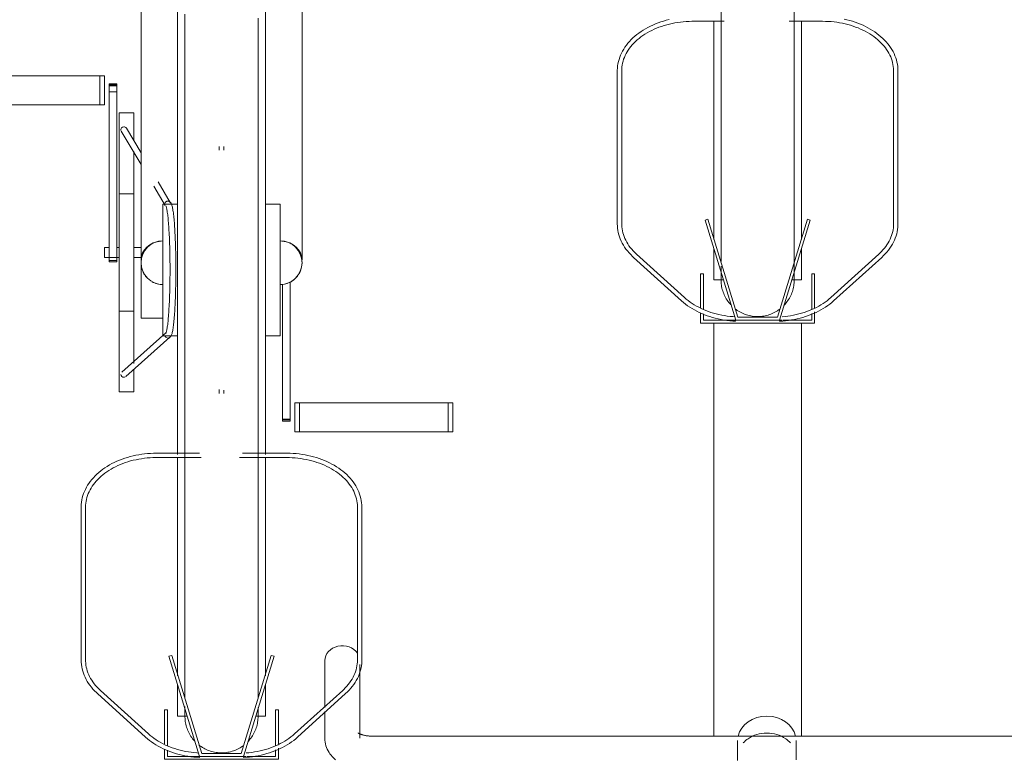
# Model space of a CAD drawing. Extents: x 50445 to 145605, y -10968 to 41989.
# Tile 262 of 338: x 98758 to 99430, y -633 to -128. Entities that reach past the tile are written whole.
import ezdxf

# ---------------------------------------------------------------- set-up
doc = ezdxf.new("R2010")
doc.units = 0
doc.header["$LTSCALE"] = 414.30304
doc.header["$MEASUREMENT"] = 0
doc.layers.add('A-EQPM', color=6, linetype='CONTINUOUS', lineweight=18)

# ---------------------------------------------------------------- blocks, each defined once
blk = doc.blocks.new('97_KA_gestapelde fietsenstalling 8 fietsen 1600x1900 - Type-V120-plotview doorsnede C C  -  1 op 100')
at = {"layer": 'A-EQPM'}
for p, q in [((17685.9, -965.77), (17685.9, -660.96)), ((17745.9, -660.96), (17745.9, -965.77)), ((17660.9, -774.2), (17660.9, -958.68)), ((17770.9, -958.68), (17770.9, -774.2)), ((18037.81, -795.88), (18059.41, -795.88)), ((18052.2, -944.89), (18052.2, -795.89)), ((18103.67, -795.88), (18126.59, -795.88)), ((18112.2, -795.83), (18112.2, -944.89)), ((17531.09, -833.23), (17632.69, -833.23)), ((17632.69, -833.23), (17635.9, -833.23)), ((17632.69, -852.93), (17632.69, -833.23)), ((17635.9, -833.23), (17635.9, -852.93)), ((17986.31, -829.74), (17986.31, -934.24)), ((17989.31, -934.24), (17989.31, -829.74)), ((18175.09, -829.74), (18175.09, -934.24)), ((18178.09, -934.24), (18178.09, -829.74)), ((17644.33, -838.56), (17639.11, -838.56)), ((17639.11, -838.86), (17639.11, -838.56)), ((17639.11, -838.56), (17639.11, -839.87)), ((17639.11, -839.33), (17639.11, -838.86)), ((17639.11, -840.13), (17639.11, -839.33)), ((17644.33, -839.33), (17639.11, -839.33)), ((17639.11, -839.87), (17644.33, -839.87)), ((17639.11, -844.15), (17639.11, -840.13)), ((17644.33, -839.87), (17644.33, -838.56)), ((17644.33, -838.56), (17644.33, -838.86)), ((17644.33, -838.86), (17644.33, -839.33)), ((17644.33, -839.33), (17644.33, -840.13)), ((17644.33, -840.13), (17644.33, -844.15)), ((17639.11, -959.37), (17639.11, -844.15)), ((17644.33, -844.15), (17639.11, -844.15)), ((17644.33, -844.15), (17644.33, -959.37)), ((17632.69, -852.93), (17531.09, -852.93)), ((17635.9, -852.93), (17632.69, -852.93)), ((17655.9, -858.52), (17645.9, -858.52)), ((17645.9, -953.77), (17645.9, -858.52)), ((17655.9, -858.52), (17655.9, -876.9)), ((17647.41, -870.92), (17660.9, -893.68)), ((17660.9, -885.84), (17650.86, -868.88)), ((17655.9, -884.86), (17655.9, -953.77)), ((17714.4, -881.4), (17714.4, -883.92)), ((17717.4, -883.92), (17717.4, -881.4)), ((17680.91, -919.62), (17672.61, -905.61)), ((17655.9, -913.77), (17645.9, -913.77)), ((17669.61, -908.39), (17677.48, -921.67)), ((17685.9, -920.77), (17675.9, -920.77)), ((17675.9, -965.77), (17675.9, -920.77)), ((17755.9, -920.77), (17745.9, -920.77)), ((17755.9, -920.77), (17755.9, -965.77)), ((18048.21, -931.06), (18046.3, -931.64)), ((18046.3, -931.64), (18067.2, -1000)), ((18068.68, -998), (18048.21, -931.06)), ((18116.19, -931.06), (18095.72, -998)), ((18097.2, -1000), (18118.1, -931.64)), ((18118.1, -931.64), (18116.19, -931.06)), ((17639.11, -950.42), (17635.9, -950.42)), ((17635.9, -953.77), (17635.9, -950.42)), ((17635.9, -957.12), (17635.9, -953.77)), ((17645.9, -950.42), (17644.33, -950.42)), ((17645.9, -1049.02), (17645.9, -953.77)), ((17660.9, -950.42), (17655.9, -950.42)), ((17655.9, -953.77), (17655.9, -1029.55)), ((18032.29, -984.65), (17999.42, -954.89)), ((18052.2, -972.58), (18052.2, -951.39)), ((18112.2, -951.39), (18112.2, -972.58)), ((18164.98, -954.89), (18132.11, -984.65)), ((17635.9, -957.12), (17645.9, -957.12)), ((17639.11, -959.36), (17639.11, -960.15)), ((17639.11, -960.15), (17639.11, -959.37)), ((17644.33, -959.37), (17639.11, -959.37)), ((17639.11, -960.15), (17644.33, -960.15)), ((17644.33, -960.15), (17644.33, -959.36)), ((17644.33, -959.37), (17644.33, -960.15)), ((17655.9, -957.12), (17660.9, -957.12)), ((17660.9, -998.77), (17660.9, -958.73)), ((17997.41, -957.12), (18030.28, -986.87)), ((18134.12, -986.87), (18166.99, -957.12)), ((17675.9, -1010.77), (17675.9, -965.77)), ((17685.9, -1091.75), (17685.9, -965.77)), ((17745.9, -965.77), (17745.9, -1091.7)), ((17755.9, -965.77), (17755.9, -1010.77)), ((18045.26, -968.3), (18043.26, -968.3)), ((18043.26, -968.3), (18043.26, -991.51)), ((18045.26, -992.7), (18045.26, -968.3)), ((18121.14, -968.3), (18119.14, -968.3)), ((18119.14, -968.3), (18119.14, -992.57)), ((18121.14, -991.51), (18121.14, -968.3)), ((17757.47, -1067.67), (17757.47, -975.35)), ((17762.69, -973.95), (17762.69, -1067.67)), ((18052.2, -972.58), (18058.81, -972.58)), ((18105.58, -972.58), (18112.2, -972.58)), ((17645.9, -993.77), (17655.9, -993.77)), ((18043.26, -995.05), (18043.26, -1002)), ((18119.14, -995.42), (18119.14, -1000)), ((18121.14, -1002), (18121.14, -994.45)), ((17660.9, -998.77), (17675.9, -998.77)), ((18043.26, -1002), (18121.14, -1002)), ((18045.26, -1000), (18045.26, -995.67)), ((18067.2, -1000), (18045.26, -1000)), ((18052.2, -1284.38), (18052.2, -1002)), ((18067.2, -1000), (18097.2, -1000)), ((18095.72, -998), (18068.68, -998)), ((18098.74, -1000), (18097.2, -1000)), ((18119.14, -1000), (18099.48, -1000)), ((18112.2, -1002), (18112.2, -1284.16)), ((17677.87, -1008.75), (17647.8, -1035.54)), ((17650.47, -1038.53), (17680.51, -1011.75)), ((17675.9, -1010.77), (17685.9, -1010.77)), ((17745.9, -1010.77), (17755.9, -1010.77)), ((17655.9, -1033.73), (17655.9, -1049.02)), ((17645.9, -1049.02), (17655.9, -1049.02)), ((17714.4, -1047.41), (17714.4, -1050.14)), ((17717.4, -1050.14), (17717.4, -1047.83)), ((17765.9, -1056.5), (17769.11, -1056.5)), ((17765.9, -1056.5), (17765.9, -1076.2)), ((17769.11, -1056.5), (17870.71, -1056.5)), ((17769.11, -1076.2), (17769.11, -1056.5)), ((17870.71, -1056.5), (17873.93, -1056.5)), ((17870.71, -1076.2), (17870.71, -1056.5)), ((17873.93, -1076.2), (17873.93, -1056.5)), ((17757.47, -1068.98), (17757.47, -1067.67)), ((17762.69, -1067.67), (17757.47, -1067.67)), ((17757.47, -1068.21), (17762.69, -1068.21)), ((17757.47, -1068.68), (17757.47, -1068.98)), ((17757.47, -1068.98), (17762.69, -1068.98)), ((17762.69, -1067.67), (17762.69, -1068.98)), ((17762.69, -1068.98), (17762.69, -1068.68)), ((17769.11, -1076.2), (17765.9, -1076.2)), ((17870.71, -1076.2), (17769.11, -1076.2)), ((17873.93, -1076.2), (17870.71, -1076.2)), ((17700.74, -1090.88), (17671.51, -1090.88)), ((17671.51, -1093.88), (17702.04, -1093.88)), ((17685.9, -1242.89), (17685.9, -1093.89)), ((17728.24, -1093.88), (17760.28, -1093.88)), ((17760.28, -1090.88), (17730.14, -1090.88)), ((17745.9, -1093.83), (17745.9, -1242.89)), ((17620.01, -1127.74), (17620.01, -1232.24)), ((17623.01, -1232.24), (17623.01, -1127.74)), ((17808.78, -1127.74), (17808.78, -1232.24)), ((17811.78, -1232.24), (17811.78, -1127.74)), ((17681.91, -1229.06), (17680, -1229.64)), ((17680, -1229.64), (17700.9, -1298)), ((17702.38, -1296), (17681.91, -1229.06)), ((17749.88, -1229.06), (17729.42, -1296)), ((17730.9, -1298), (17751.8, -1229.64)), ((17751.8, -1229.64), (17749.88, -1229.06)), ((17786.5, -1232.56), (17786.5, -1264.71)), ((17810.5, -1285.55), (17810.5, -1235.32)), ((17685.9, -1270.58), (17685.9, -1249.39)), ((17745.9, -1249.39), (17745.9, -1270.58)), ((17631.1, -1255.12), (17663.98, -1284.87)), ((17665.99, -1282.65), (17633.12, -1252.89)), ((17798.68, -1252.89), (17765.8, -1282.65)), ((17767.82, -1284.87), (17800.69, -1255.12)), ((17678.96, -1266.3), (17676.96, -1266.3)), ((17676.96, -1266.3), (17676.96, -1289.51)), ((17678.96, -1290.7), (17678.96, -1266.3)), ((17685.9, -1270.58), (17692.51, -1270.58)), ((17739.28, -1270.58), (17745.9, -1270.58)), ((17754.84, -1266.3), (17752.84, -1266.3)), ((17752.84, -1266.3), (17752.84, -1290.57)), ((17754.84, -1289.51), (17754.84, -1266.3)), ((17786.5, -1267.41), (17786.5, -1285.55)), ((18358.5, -1284.15), (17818.5, -1284.15)), ((18068.5, -1287.25), (18068.5, -1298.53)), ((18108.5, -1298.53), (18108.5, -1287.25)), ((17676.96, -1293.05), (17676.96, -1300)), ((17678.96, -1298), (17678.96, -1293.67)), ((17700.9, -1298), (17678.96, -1298)), ((17700.9, -1298), (17730.9, -1298)), ((17729.42, -1296), (17702.38, -1296)), ((17732.44, -1298), (17730.9, -1298)), ((17752.84, -1298), (17733.18, -1298)), ((17752.84, -1293.42), (17752.84, -1298)), ((17754.84, -1300), (17754.84, -1292.45)), ((17676.96, -1300), (17754.84, -1300))]:
    blk.add_line(p, q, dxfattribs=at)
at = {"layer": 'A-EQPM', "flags": 128}
for points in [[(17690.9, -790.96), (17690.9, -801.08), (17690.9, -811.47), (17690.9, -822.1), (17690.9, -832.97), (17690.9, -844.05), (17690.9, -855.32), (17690.9, -866.77), (17690.9, -878.38), (17690.9, -890.12), (17690.9, -901.99), (17690.9, -913.96), (17690.9, -926.01), (17690.9, -938.13), (17690.9, -950.29), (17690.9, -962.48), (17690.9, -965.77)], [(17740.9, -965.77), (17740.9, -953.58), (17740.9, -941.41), (17740.9, -929.28), (17740.9, -917.21), (17740.9, -905.21), (17740.9, -893.32), (17740.9, -881.53), (17740.9, -869.89), (17740.9, -858.39), (17740.9, -847.07), (17740.9, -835.94), (17740.9, -825.02), (17740.9, -814.32), (17740.9, -803.86), (17740.9, -793.66)], [(18057.2, -786.47), (18057.2, -797.6), (18057.2, -808.52), (18057.2, -819.22), (18057.2, -829.68), (18057.2, -839.88), (18057.2, -849.8), (18057.2, -859.43), (18057.2, -868.75), (18057.2, -877.76), (18057.2, -886.42), (18057.2, -894.74), (18057.2, -902.7), (18057.2, -910.27), (18057.2, -917.46), (18057.2, -924.26), (18057.2, -930.64), (18057.2, -936.6), (18057.2, -942.13), (18057.2, -947.22), (18057.2, -951.86), (18057.2, -956.05), (18057.2, -959.78), (18057.2, -959.93)], [(18107.2, -972.58), (18107.2, -972.33), (18107.2, -971.6), (18107.2, -970.38), (18107.2, -968.68), (18107.2, -966.5), (18107.2, -963.84), (18107.2, -960.71), (18107.2, -957.1), (18107.2, -953.04), (18107.2, -948.51), (18107.2, -943.54), (18107.2, -938.13), (18107.2, -932.29), (18107.2, -926.02), (18107.2, -919.34), (18107.2, -912.25), (18107.2, -904.78), (18107.2, -896.92), (18107.2, -888.7), (18107.2, -880.13), (18107.2, -871.22), (18107.2, -861.98), (18107.2, -852.43), (18107.2, -842.58), (18107.2, -832.46), (18107.2, -822.07), (18107.2, -811.43), (18107.2, -800.57), (18107.2, -789.49)], [(18021.74, -794.72), (18019.81, -795.2), (18017.91, -795.74), (18016.04, -796.33), (18014.21, -796.97), (18012.41, -797.67), (18010.65, -798.41), (18008.93, -799.21), (18007.25, -800.05), (18005.63, -800.95), (18004.05, -801.88), (18002.53, -802.87), (18001.06, -803.89), (17999.65, -804.96), (17998.3, -806.07), (17997.01, -807.22), (17995.79, -808.41), (17994.63, -809.63), (17993.54, -810.88), (17992.52, -812.17), (17991.57, -813.49), (17990.7, -814.83), (17989.9, -816.21), (17989.17, -817.6), (17988.53, -819.02), (17987.97, -820.45), (17987.48, -821.91), (17987.08, -823.37), (17986.76, -824.85), (17986.53, -826.34), (17986.38, -827.84), (17986.32, -829.34), (17986.31, -829.74)], [(18178.09, -829.74), (18178.04, -828.24), (18177.92, -826.75), (18177.7, -825.26), (18177.41, -823.77), (18177.03, -822.3), (18176.57, -820.85), (18176.03, -819.4), (18175.41, -817.98), (18174.7, -816.58), (18173.93, -815.2), (18173.07, -813.85), (18172.14, -812.52), (18171.14, -811.23), (18170.07, -809.96), (18168.93, -808.73), (18167.72, -807.54), (18166.45, -806.38), (18165.12, -805.26), (18163.72, -804.18), (18162.27, -803.14), (18160.76, -802.15), (18159.2, -801.19), (18157.59, -800.29), (18155.93, -799.43), (18154.22, -798.62), (18152.47, -797.86), (18150.68, -797.15), (18148.86, -796.5), (18146.99, -795.89), (18145.1, -795.34), (18143.18, -794.84), (18141.23, -794.4)], [(17989.31, -829.74), (17989.35, -828.41), (17989.46, -827.08), (17989.65, -825.76), (17989.91, -824.44), (17990.25, -823.13), (17990.66, -821.83), (17991.15, -820.53), (17991.71, -819.25), (17992.34, -817.99), (17993.05, -816.74), (17993.82, -815.51), (17994.67, -814.3), (17995.59, -813.12), (17996.57, -811.95), (17997.62, -810.82), (17998.74, -809.71), (17999.92, -808.64), (18001.16, -807.59), (18002.47, -806.59), (18003.83, -805.61), (18005.24, -804.68), (18006.71, -803.78), (18008.23, -802.93), (18009.8, -802.12), (18011.42, -801.35), (18013.08, -800.63), (18014.78, -799.96), (18016.51, -799.34), (18018.29, -798.76), (18020.09, -798.23), (18021.93, -797.76), (18023.79, -797.34), (18025.67, -796.97), (18027.58, -796.65), (18029.5, -796.39), (18031.43, -796.18), (18033.38, -796.03), (18035.33, -795.93), (18037.28, -795.89), (18037.81, -795.88)], [(18126.59, -795.88), (18128.54, -795.91), (18130.5, -795.99), (18132.44, -796.13), (18134.38, -796.33), (18136.31, -796.57), (18138.22, -796.88), (18140.1, -797.23), (18141.97, -797.64), (18143.81, -798.1), (18145.63, -798.61), (18147.41, -799.18), (18149.16, -799.79), (18150.87, -800.45), (18152.54, -801.16), (18154.16, -801.91), (18155.75, -802.71), (18157.28, -803.55), (18158.76, -804.43), (18160.2, -805.36), (18161.57, -806.32), (18162.89, -807.32), (18164.15, -808.35), (18165.35, -809.42), (18166.48, -810.52), (18167.55, -811.65), (18168.55, -812.8), (18169.49, -813.98), (18170.35, -815.18), (18171.15, -816.41), (18171.87, -817.65), (18172.53, -818.91), (18173.11, -820.19), (18173.61, -821.48), (18174.04, -822.78), (18174.4, -824.09), (18174.68, -825.4), (18174.89, -826.73), (18175.03, -828.05), (18175.08, -829.38), (18175.09, -829.74)], [(17679.19, -1012.25), (17680.24, -1011.99), (17680.9, -1011.5), (17681.29, -1011.02), (17681.55, -1010.55), (17681.76, -1010.08), (17681.93, -1009.57), (17682.09, -1009.03), (17682.24, -1008.43), (17682.39, -1007.78), (17682.53, -1007.08), (17682.66, -1006.31), (17682.79, -1005.48), (17682.92, -1004.6), (17683.04, -1003.65), (17683.16, -1002.65), (17683.28, -1001.59), (17683.39, -1000.48), (17683.5, -999.31), (17683.61, -998.08), (17683.71, -996.81), (17683.8, -995.49), (17683.9, -994.12), (17683.98, -992.71), (17684.07, -991.25), (17684.15, -989.75), (17684.22, -988.22), (17684.29, -986.65), (17684.35, -985.04), (17684.41, -983.41), (17684.47, -981.74), (17684.52, -980.05), (17684.56, -978.34), (17684.6, -976.61), (17684.63, -974.85), (17684.66, -973.09), (17684.68, -971.31), (17684.69, -969.52), (17684.7, -967.73), (17684.71, -965.93), (17684.71, -964.13), (17684.7, -962.34), (17684.69, -960.55), (17684.67, -958.76), (17684.64, -956.99), (17684.61, -955.23), (17684.58, -953.49), (17684.54, -951.76), (17684.49, -950.06), (17684.44, -948.38), (17684.39, -946.73), (17684.33, -945.11), (17684.26, -943.52), (17684.19, -941.96), (17684.11, -940.45), (17684.03, -938.97), (17683.94, -937.53), (17683.85, -936.14), (17683.76, -934.79), (17683.66, -933.49), (17683.56, -932.24), (17683.45, -931.04), (17683.34, -929.9), (17683.23, -928.81), (17683.11, -927.78), (17682.99, -926.8), (17682.86, -925.88), (17682.73, -925.02), (17682.6, -924.22), (17682.46, -923.48), (17682.32, -922.8), (17682.18, -922.18), (17682.02, -921.61), (17681.85, -921.08), (17681.67, -920.6), (17681.44, -920.13), (17681.13, -919.66), (17680.64, -919.16), (17679.8, -918.73), (17679.27, -918.65)], [(17677.93, -922.05), (17677.97, -922.13), (17678.05, -922.33), (17678.15, -922.63), (17678.26, -923.03), (17678.38, -923.52), (17678.5, -924.09), (17678.63, -924.73), (17678.75, -925.44), (17678.87, -926.23), (17678.99, -927.08), (17679.11, -927.99), (17679.22, -928.97), (17679.33, -930.01), (17679.44, -931.11), (17679.55, -932.26), (17679.65, -933.47), (17679.75, -934.73), (17679.84, -936.04), (17679.93, -937.4), (17680.01, -938.81), (17680.1, -940.26), (17680.17, -941.75), (17680.24, -943.28), (17680.31, -944.84), (17680.37, -946.44), (17680.43, -948.07), (17680.48, -949.72), (17680.53, -951.41), (17680.57, -953.11), (17680.61, -954.84), (17680.64, -956.58), (17680.66, -958.34), (17680.68, -960.1), (17680.7, -961.88), (17680.7, -963.66), (17680.71, -965.45), (17680.7, -967.23), (17680.7, -969.01), (17680.68, -970.79), (17680.66, -972.56), (17680.64, -974.32), (17680.61, -976.06), (17680.57, -977.78), (17680.53, -979.49), (17680.48, -981.17), (17680.43, -982.83), (17680.37, -984.46), (17680.31, -986.05), (17680.24, -987.62), (17680.17, -989.15), (17680.1, -990.64), (17680.01, -992.09), (17679.93, -993.49), (17679.84, -994.85), (17679.75, -996.16), (17679.65, -997.42), (17679.55, -998.63), (17679.44, -999.79), (17679.33, -1000.89), (17679.22, -1001.92), (17679.11, -1002.9), (17678.99, -1003.82), (17678.87, -1004.67), (17678.75, -1005.45), (17678.63, -1006.17), (17678.5, -1006.81), (17678.38, -1007.37), (17678.26, -1007.86), (17678.15, -1008.26), (17678.05, -1008.57), (17677.97, -1008.77), (17677.93, -1008.84)], [(17986.31, -934.24), (17986.35, -935.74), (17986.48, -937.23), (17986.69, -938.72), (17986.99, -940.2), (17987.37, -941.68), (17987.83, -943.13), (17988.37, -944.57), (17988.99, -946), (17989.69, -947.4), (17990.47, -948.78), (17991.33, -950.13), (17992.25, -951.45), (17993.26, -952.75), (17994.33, -954.01), (17995.47, -955.24), (17996.67, -956.44), (17997.41, -957.12)], [(17999.42, -954.89), (17998.26, -953.8), (17997.17, -952.69), (17996.15, -951.54), (17995.19, -950.37), (17994.31, -949.17), (17993.49, -947.95), (17992.74, -946.72), (17992.07, -945.46), (17991.47, -944.19), (17990.94, -942.9), (17990.48, -941.61), (17990.1, -940.3), (17989.79, -938.99), (17989.56, -937.66), (17989.41, -936.34), (17989.33, -935.01), (17989.31, -934.24)], [(18175.09, -934.24), (18175.05, -935.57), (18174.94, -936.89), (18174.75, -938.22), (18174.48, -939.54), (18174.15, -940.85), (18173.74, -942.15), (18173.25, -943.44), (18172.69, -944.72), (18172.06, -945.99), (18171.35, -947.24), (18170.57, -948.47), (18169.73, -949.68), (18168.81, -950.86), (18167.83, -952.02), (18166.77, -953.16), (18165.66, -954.26), (18164.98, -954.89)], [(18166.99, -957.12), (18168.24, -955.94), (18169.42, -954.73), (18170.53, -953.49), (18171.57, -952.21), (18172.54, -950.9), (18173.44, -949.56), (18174.26, -948.2), (18175.01, -946.81), (18175.68, -945.4), (18176.27, -943.97), (18176.77, -942.52), (18177.2, -941.06), (18177.54, -939.58), (18177.8, -938.1), (18177.98, -936.61), (18178.07, -935.11), (18178.09, -934.24)], [(17690.9, -965.77), (17690.9, -977.96), (17690.9, -990.13), (17690.9, -1002.26), (17690.9, -1014.33), (17690.9, -1026.32), (17690.9, -1038.22), (17690.9, -1050), (17690.9, -1061.65), (17690.9, -1073.14), (17690.9, -1084.47), (17690.9, -1095.6), (17690.9, -1106.52), (17690.9, -1117.22), (17690.9, -1127.68), (17690.9, -1137.88), (17690.9, -1147.8), (17690.9, -1157.43), (17690.9, -1166.75), (17690.9, -1175.76), (17690.9, -1184.42), (17690.9, -1192.74), (17690.9, -1200.7), (17690.9, -1208.27), (17690.9, -1215.46), (17690.9, -1222.26), (17690.9, -1228.64), (17690.9, -1234.6), (17690.9, -1240.13), (17690.9, -1245.22), (17690.9, -1249.86), (17690.9, -1254.05), (17690.9, -1257.78)], [(17740.9, -1258.45), (17740.9, -1255.1), (17740.9, -1251.04), (17740.9, -1246.51), (17740.9, -1241.54), (17740.9, -1236.13), (17740.9, -1230.29), (17740.9, -1224.02), (17740.9, -1217.34), (17740.9, -1210.25), (17740.9, -1202.78), (17740.9, -1194.92), (17740.9, -1186.7), (17740.9, -1178.13), (17740.9, -1169.22), (17740.9, -1159.98), (17740.9, -1150.43), (17740.9, -1140.58), (17740.9, -1130.46), (17740.9, -1120.07), (17740.9, -1109.43), (17740.9, -1098.57), (17740.9, -1087.49), (17740.9, -1076.22), (17740.9, -1064.77), (17740.9, -1053.16), (17740.9, -1041.41), (17740.9, -1029.55), (17740.9, -1017.58), (17740.9, -1005.52), (17740.9, -993.41), (17740.9, -981.25), (17740.9, -969.06), (17740.9, -965.77)], [(18057.2, -963.04), (18057.2, -965.83), (18057.2, -968.14), (18057.2, -969.97), (18057.2, -971.32), (18057.2, -972.18), (18057.2, -972.56), (18057.2, -972.58)], [(18057.2, -972.58), (18057.2, -972.33), (18057.2, -971.6), (18057.2, -970.38), (18057.2, -968.68), (18057.2, -967.29)], [(18107.2, -968.14), (18107.2, -969.97), (18107.2, -971.32), (18107.2, -972.18), (18107.2, -972.56), (18107.2, -972.58)], [(18057.2, -972.18), (18057.2, -972.56), (18057.2, -972.58)], [(18063.76, -989.46), (18063.1, -988.71), (18062.47, -987.94), (18061.88, -987.13), (18061.31, -986.31), (18060.78, -985.46), (18060.28, -984.6), (18059.82, -983.71), (18059.39, -982.81), (18059, -981.89), (18058.64, -980.95), (18058.33, -980), (18058.05, -979.04), (18057.81, -978.07), (18057.61, -977.09), (18057.45, -976.1), (18057.33, -975.11), (18057.25, -974.11), (18057.2, -973.12), (18057.2, -972.58)], [(18063.76, -989.46), (18063.1, -988.71), (18062.47, -987.94), (18061.88, -987.13), (18061.31, -986.31), (18060.78, -985.46), (18060.28, -984.6), (18059.82, -983.71), (18059.39, -982.81), (18059, -981.89), (18058.64, -980.95), (18058.33, -980), (18058.05, -979.04), (18057.81, -978.07), (18057.61, -977.09), (18057.45, -976.1), (18057.33, -975.11), (18057.25, -974.11)], [(18107.2, -972.58), (18107.18, -973.58), (18107.12, -974.57), (18107.02, -975.57), (18106.88, -976.56), (18106.7, -977.54), (18106.48, -978.52), (18106.23, -979.48), (18105.93, -980.44), (18105.6, -981.38), (18105.23, -982.31), (18104.82, -983.22), (18104.37, -984.12), (18103.89, -985), (18103.38, -985.86), (18102.83, -986.69), (18102.25, -987.51), (18101.64, -988.3), (18100.99, -989.06), (18100.32, -989.8)], [(18107.2, -972.58), (18107.18, -973.58), (18107.12, -974.57), (18107.02, -975.57), (18106.88, -976.56), (18106.7, -977.54), (18106.48, -978.52), (18106.23, -979.48), (18105.93, -980.44), (18105.6, -981.38), (18105.23, -982.31), (18104.82, -983.22), (18104.37, -984.12), (18103.89, -985), (18103.38, -985.86), (18102.83, -986.69), (18102.25, -987.51), (18101.64, -988.3), (18100.99, -989.06), (18100.32, -989.8)], [(18107.2, -972.18), (18107.2, -972.56), (18107.2, -972.58)], [(18030.28, -986.87), (18031.59, -988.01), (18032.96, -989.1), (18034.39, -990.16), (18035.87, -991.17), (18037.41, -992.14), (18039, -993.07), (18040.64, -993.94), (18042.33, -994.77), (18044.06, -995.56), (18045.84, -996.29), (18047.65, -996.96), (18049.49, -997.59), (18051.37, -998.17), (18053.28, -998.69), (18055.22, -999.15), (18057.18, -999.56), (18059.16, -999.92), (18061.16, -1000.21), (18063.18, -1000.45), (18065.2, -1000.64), (18067.13, -1000.76)], [(18066.5, -997.71), (18065.32, -997.64), (18063.38, -997.46), (18061.46, -997.23), (18059.54, -996.94), (18057.65, -996.6), (18055.77, -996.2), (18053.93, -995.75), (18052.1, -995.25), (18050.31, -994.7), (18048.56, -994.1), (18046.84, -993.46), (18045.16, -992.76), (18043.52, -992.02), (18041.92, -991.23), (18040.38, -990.4), (18038.88, -989.53), (18037.44, -988.61), (18036.05, -987.66), (18034.71, -986.67), (18033.44, -985.64), (18032.29, -984.65)], [(18097.27, -1000.76), (18099.31, -1000.63), (18101.33, -1000.44), (18103.35, -1000.2), (18105.35, -999.9), (18107.33, -999.54), (18109.29, -999.13), (18111.22, -998.66), (18113.13, -998.14), (18115.01, -997.56), (18116.85, -996.93), (18118.66, -996.25), (18120.43, -995.51), (18122.16, -994.73), (18123.85, -993.9), (18125.49, -993.02), (18127.07, -992.09), (18128.61, -991.12), (18130.09, -990.1), (18131.52, -989.04), (18132.88, -987.94), (18134.12, -986.87)], [(18132.11, -984.65), (18130.89, -985.7), (18129.61, -986.73), (18128.27, -987.71), (18126.88, -988.66), (18125.43, -989.58), (18123.93, -990.45), (18122.39, -991.28), (18120.79, -992.06), (18119.15, -992.8), (18117.47, -993.49), (18115.74, -994.14), (18113.98, -994.74), (18112.19, -995.28), (18110.37, -995.78), (18108.52, -996.22), (18106.65, -996.62), (18104.75, -996.96), (18102.84, -997.24), (18100.91, -997.47), (18098.97, -997.65)], [(18097.34, -992.47), (18096.54, -993.06), (18095.71, -993.61), (18094.85, -994.14), (18093.98, -994.63), (18093.09, -995.08), (18092.18, -995.5), (18091.26, -995.88), (18090.32, -996.22), (18089.37, -996.53), (18088.4, -996.79), (18087.43, -997.02), (18086.45, -997.21), (18085.46, -997.36), (18084.47, -997.47), (18083.47, -997.54), (18082.47, -997.57), (18081.47, -997.57), (18080.47, -997.52), (18079.47, -997.43), (18078.48, -997.3), (18077.5, -997.13), (18076.52, -996.92), (18075.55, -996.68), (18074.59, -996.39), (18073.65, -996.07), (18072.71, -995.71), (18071.8, -995.31), (18070.89, -994.87), (18070.01, -994.4), (18069.15, -993.9), (18068.31, -993.36), (18067.49, -992.79), (18066.69, -992.18)], [(18068.31, -993.36), (18067.49, -992.79), (18066.69, -992.18)], [(18074.59, -996.39), (18073.65, -996.07), (18072.71, -995.71), (18071.8, -995.31), (18070.89, -994.87), (18070.01, -994.4)], [(18092.18, -995.5), (18091.26, -995.88), (18090.32, -996.22), (18089.37, -996.53), (18088.4, -996.79), (18087.43, -997.02), (18086.45, -997.21), (18085.46, -997.36), (18084.47, -997.47), (18083.47, -997.54), (18082.47, -997.57), (18081.47, -997.57), (18080.47, -997.52), (18079.47, -997.43), (18078.48, -997.3), (18077.5, -997.13), (18076.52, -996.92), (18075.55, -996.68)], [(18097.34, -992.47), (18096.54, -993.06), (18095.71, -993.61), (18094.85, -994.14), (18093.98, -994.63), (18093.09, -995.08)], [(17671.51, -1090.88), (17669.47, -1090.91), (17667.43, -1091), (17665.4, -1091.14), (17663.38, -1091.35), (17661.37, -1091.6), (17659.37, -1091.92), (17657.4, -1092.29), (17655.44, -1092.72), (17653.51, -1093.2), (17651.61, -1093.74), (17649.74, -1094.33), (17647.9, -1094.97), (17646.1, -1095.67), (17644.34, -1096.41), (17642.63, -1097.21), (17640.95, -1098.05), (17639.33, -1098.95), (17637.75, -1099.88), (17636.23, -1100.87), (17634.76, -1101.89), (17633.35, -1102.96), (17632, -1104.07), (17630.71, -1105.22), (17629.49, -1106.41), (17628.33, -1107.63), (17627.24, -1108.88), (17626.22, -1110.17), (17625.27, -1111.49), (17624.39, -1112.83), (17623.6, -1114.21), (17622.87, -1115.6), (17622.23, -1117.02), (17621.67, -1118.45), (17621.18, -1119.91), (17620.78, -1121.37), (17620.46, -1122.85), (17620.23, -1124.34), (17620.08, -1125.84), (17620.01, -1127.34), (17620.01, -1127.74)], [(17623.01, -1127.74), (17623.05, -1126.41), (17623.16, -1125.08), (17623.35, -1123.76), (17623.61, -1122.44), (17623.95, -1121.13), (17624.36, -1119.83), (17624.85, -1118.53), (17625.41, -1117.25), (17626.04, -1115.99), (17626.75, -1114.74), (17627.52, -1113.51), (17628.37, -1112.3), (17629.29, -1111.12), (17630.27, -1109.95), (17631.32, -1108.82), (17632.44, -1107.71), (17633.62, -1106.64), (17634.86, -1105.59), (17636.17, -1104.59), (17637.53, -1103.61), (17638.94, -1102.68), (17640.41, -1101.78), (17641.93, -1100.93), (17643.5, -1100.12), (17645.12, -1099.35), (17646.78, -1098.63), (17648.48, -1097.96), (17650.21, -1097.34), (17651.99, -1096.76), (17653.79, -1096.23), (17655.63, -1095.76), (17657.49, -1095.34), (17659.37, -1094.97), (17661.27, -1094.65), (17663.19, -1094.39), (17665.13, -1094.18), (17667.07, -1094.03), (17669.03, -1093.93), (17670.98, -1093.89), (17671.51, -1093.88)], [(17811.78, -1127.74), (17811.74, -1126.24), (17811.62, -1124.75), (17811.4, -1123.26), (17811.11, -1121.77), (17810.73, -1120.3), (17810.27, -1118.85), (17809.73, -1117.4), (17809.1, -1115.98), (17808.4, -1114.58), (17807.63, -1113.2), (17806.77, -1111.85), (17805.84, -1110.52), (17804.84, -1109.23), (17803.77, -1107.96), (17802.63, -1106.73), (17801.42, -1105.54), (17800.15, -1104.38), (17798.82, -1103.26), (17797.42, -1102.18), (17795.97, -1101.14), (17794.46, -1100.15), (17792.9, -1099.19), (17791.29, -1098.29), (17789.63, -1097.43), (17787.92, -1096.62), (17786.17, -1095.86), (17784.38, -1095.15), (17782.55, -1094.5), (17780.69, -1093.89), (17778.8, -1093.34), (17776.88, -1092.84), (17774.93, -1092.4), (17772.96, -1092.01), (17770.97, -1091.68), (17768.96, -1091.41), (17766.94, -1091.19), (17764.91, -1091.03), (17762.88, -1090.93), (17760.84, -1090.89), (17760.28, -1090.88)], [(17760.28, -1093.88), (17762.24, -1093.91), (17764.2, -1093.99), (17766.14, -1094.13), (17768.08, -1094.33), (17770.01, -1094.57), (17771.91, -1094.88), (17773.8, -1095.23), (17775.67, -1095.64), (17777.51, -1096.1), (17779.33, -1096.61), (17781.11, -1097.18), (17782.86, -1097.79), (17784.57, -1098.45), (17786.24, -1099.16), (17787.86, -1099.91), (17789.45, -1100.71), (17790.98, -1101.55), (17792.46, -1102.43), (17793.89, -1103.36), (17795.27, -1104.32), (17796.59, -1105.32), (17797.85, -1106.35), (17799.04, -1107.42), (17800.18, -1108.52), (17801.25, -1109.65), (17802.25, -1110.8), (17803.19, -1111.98), (17804.05, -1113.18), (17804.85, -1114.41), (17805.57, -1115.65), (17806.22, -1116.91), (17806.8, -1118.19), (17807.31, -1119.48), (17807.74, -1120.78), (17808.1, -1122.09), (17808.38, -1123.4), (17808.59, -1124.73), (17808.72, -1126.05), (17808.78, -1127.38), (17808.78, -1127.74)], [(17620.01, -1232.24), (17620.05, -1233.74), (17620.18, -1235.23), (17620.39, -1236.72), (17620.69, -1238.2), (17621.07, -1239.68), (17621.53, -1241.13), (17622.07, -1242.57), (17622.69, -1244), (17623.39, -1245.4), (17624.17, -1246.78), (17625.03, -1248.13), (17625.95, -1249.45), (17626.95, -1250.75), (17628.03, -1252.01), (17629.17, -1253.24), (17630.37, -1254.44), (17631.1, -1255.12)], [(17633.12, -1252.89), (17631.96, -1251.8), (17630.87, -1250.69), (17629.85, -1249.54), (17628.89, -1248.37), (17628.01, -1247.17), (17627.19, -1245.95), (17626.44, -1244.72), (17625.77, -1243.46), (17625.16, -1242.19), (17624.64, -1240.9), (17624.18, -1239.61), (17623.8, -1238.3), (17623.49, -1236.99), (17623.26, -1235.66), (17623.11, -1234.34), (17623.02, -1233.01), (17623.01, -1232.24)], [(17808.78, -1232.24), (17808.75, -1233.57), (17808.63, -1234.89), (17808.45, -1236.22), (17808.18, -1237.54), (17807.85, -1238.85), (17807.43, -1240.15), (17806.95, -1241.44), (17806.39, -1242.72), (17805.76, -1243.99), (17805.05, -1245.24), (17804.27, -1246.47), (17803.43, -1247.68), (17802.51, -1248.86), (17801.53, -1250.02), (17800.47, -1251.16), (17799.36, -1252.26), (17798.68, -1252.89)], [(17800.69, -1255.12), (17801.94, -1253.94), (17803.12, -1252.73), (17804.23, -1251.49), (17805.27, -1250.21), (17806.24, -1248.9), (17807.14, -1247.56), (17807.96, -1246.2), (17808.71, -1244.81), (17809.38, -1243.4), (17809.96, -1241.97), (17810.47, -1240.52), (17810.9, -1239.06), (17811.24, -1237.58), (17811.5, -1236.1), (17811.68, -1234.61), (17811.77, -1233.11), (17811.78, -1232.24)], [(17690.9, -1263.97), (17690.9, -1266.14), (17690.9, -1267.97), (17690.9, -1269.32), (17690.9, -1270.18), (17690.9, -1270.56), (17690.9, -1270.58)], [(17740.9, -1270.58), (17740.9, -1270.33), (17740.9, -1269.6), (17740.9, -1268.38), (17740.9, -1266.68), (17740.9, -1264.5)], [(17690.9, -1270.58), (17690.9, -1270.33), (17690.9, -1269.6), (17690.9, -1268.38), (17690.9, -1266.68), (17690.9, -1265.29)], [(17690.9, -1270.18), (17690.9, -1270.56), (17690.9, -1270.58)], [(17697.46, -1287.46), (17696.8, -1286.71), (17696.17, -1285.94), (17695.57, -1285.13), (17695.01, -1284.31), (17694.48, -1283.46), (17693.98, -1282.6), (17693.51, -1281.71), (17693.09, -1280.81), (17692.7, -1279.89), (17692.34, -1278.95), (17692.03, -1278), (17691.75, -1277.04), (17691.51, -1276.07), (17691.31, -1275.09), (17691.15, -1274.1), (17691.03, -1273.11), (17690.95, -1272.11), (17690.9, -1271.12), (17690.9, -1270.58)], [(17740.9, -1270.58), (17740.88, -1271.58), (17740.82, -1272.57), (17740.72, -1273.57), (17740.58, -1274.56), (17740.4, -1275.54), (17740.18, -1276.52), (17739.92, -1277.48), (17739.63, -1278.44), (17739.3, -1279.38), (17738.92, -1280.31), (17738.52, -1281.22), (17738.07, -1282.12), (17737.59, -1283), (17737.08, -1283.86), (17736.53, -1284.69), (17735.95, -1285.51), (17735.34, -1286.3), (17734.69, -1287.06), (17734.02, -1287.8)], [(17740.9, -1270.58), (17740.88, -1271.58), (17740.82, -1272.57), (17740.72, -1273.57), (17740.58, -1274.56), (17740.4, -1275.54), (17740.18, -1276.52), (17739.92, -1277.48), (17739.63, -1278.44), (17739.3, -1279.38), (17738.92, -1280.31), (17738.52, -1281.22), (17738.07, -1282.12), (17737.59, -1283), (17737.08, -1283.86), (17736.53, -1284.69), (17735.95, -1285.51), (17735.34, -1286.3), (17734.69, -1287.06), (17734.02, -1287.8)], [(17740.9, -1266.14), (17740.9, -1267.97), (17740.9, -1269.32), (17740.9, -1270.18), (17740.9, -1270.56), (17740.9, -1270.58)], [(17740.9, -1270.18), (17740.9, -1270.56), (17740.9, -1270.58)], [(17697.46, -1287.46), (17696.8, -1286.71), (17696.17, -1285.94), (17695.57, -1285.13), (17695.01, -1284.31), (17694.48, -1283.46), (17693.98, -1282.6), (17693.51, -1281.71), (17693.09, -1280.81), (17692.7, -1279.89), (17692.34, -1278.95), (17692.03, -1278), (17691.75, -1277.04), (17691.51, -1276.07), (17691.31, -1275.09), (17691.15, -1274.1), (17691.03, -1273.11), (17690.95, -1272.11)], [(17663.98, -1284.87), (17665.29, -1286.01), (17666.66, -1287.1), (17668.09, -1288.16), (17669.57, -1289.17), (17671.11, -1290.14), (17672.7, -1291.07), (17674.34, -1291.94), (17676.03, -1292.77), (17677.76, -1293.56), (17679.53, -1294.29), (17681.35, -1294.96), (17683.19, -1295.59), (17685.07, -1296.17), (17686.98, -1296.69), (17688.92, -1297.15), (17690.88, -1297.56), (17692.86, -1297.92), (17694.86, -1298.21), (17696.88, -1298.45), (17698.9, -1298.64), (17700.82, -1298.76)], [(17700.2, -1295.71), (17699.02, -1295.64), (17697.08, -1295.46), (17695.15, -1295.23), (17693.24, -1294.94), (17691.35, -1294.6), (17689.47, -1294.2), (17687.62, -1293.75), (17685.8, -1293.25), (17684.01, -1292.7), (17682.26, -1292.1), (17680.54, -1291.46), (17678.86, -1290.76), (17677.22, -1290.02), (17675.62, -1289.23), (17674.08, -1288.4), (17672.58, -1287.53), (17671.14, -1286.61), (17669.75, -1285.66), (17668.41, -1284.67), (17667.14, -1283.64), (17665.99, -1282.65)], [(17730.97, -1298.76), (17733.01, -1298.63), (17735.03, -1298.44), (17737.05, -1298.2), (17739.05, -1297.9), (17741.03, -1297.54), (17742.99, -1297.13), (17744.92, -1296.66), (17746.83, -1296.14), (17748.71, -1295.56), (17750.55, -1294.93), (17752.36, -1294.25), (17754.13, -1293.51), (17755.86, -1292.73), (17757.55, -1291.9), (17759.19, -1291.02), (17760.77, -1290.09), (17762.31, -1289.12), (17763.79, -1288.1), (17765.22, -1287.04), (17766.58, -1285.94), (17767.82, -1284.87)], [(17765.8, -1282.65), (17764.59, -1283.7), (17763.31, -1284.73), (17761.97, -1285.71), (17760.58, -1286.66), (17759.13, -1287.58), (17757.63, -1288.45), (17756.08, -1289.28), (17754.49, -1290.06), (17752.85, -1290.8), (17751.16, -1291.49), (17749.44, -1292.14), (17747.68, -1292.74), (17745.89, -1293.28), (17744.07, -1293.78), (17742.22, -1294.22), (17740.34, -1294.62), (17738.45, -1294.96), (17736.53, -1295.24), (17734.61, -1295.47), (17732.66, -1295.65)], [(17809.29, -1282.01), (17809.31, -1282.02), (17809.36, -1282.06), (17809.45, -1282.12), (17809.57, -1282.2), (17809.72, -1282.3), (17809.91, -1282.4), (17810.13, -1282.52), (17810.38, -1282.64), (17810.66, -1282.77), (17810.97, -1282.89), (17811.31, -1283.02), (17811.67, -1283.15), (17812.06, -1283.27), (17812.47, -1283.39), (17812.9, -1283.5), (17813.35, -1283.61), (17813.82, -1283.7), (17814.3, -1283.79), (17814.8, -1283.88), (17815.3, -1283.95), (17815.82, -1284.01), (17816.35, -1284.06), (17816.89, -1284.1), (17817.43, -1284.13), (17817.97, -1284.14), (17818.5, -1284.15)], [(17731.04, -1290.47), (17730.24, -1291.06), (17729.41, -1291.61), (17728.55, -1292.14), (17727.68, -1292.63), (17726.79, -1293.08), (17725.88, -1293.5), (17724.96, -1293.88), (17724.02, -1294.22), (17723.07, -1294.53), (17722.1, -1294.79), (17721.13, -1295.02), (17720.15, -1295.21), (17719.16, -1295.36), (17718.17, -1295.47), (17717.17, -1295.54), (17716.17, -1295.57), (17715.17, -1295.57), (17714.17, -1295.52), (17713.17, -1295.43), (17712.18, -1295.3), (17711.2, -1295.13), (17710.22, -1294.92), (17709.25, -1294.68), (17708.29, -1294.39), (17707.34, -1294.07), (17706.41, -1293.71), (17705.49, -1293.31), (17704.59, -1292.87), (17703.71, -1292.4), (17702.85, -1291.9), (17702.01, -1291.36), (17701.19, -1290.79), (17700.39, -1290.18)], [(17702.01, -1291.36), (17701.19, -1290.79), (17700.39, -1290.18)], [(17731.04, -1290.47), (17730.24, -1291.06), (17729.41, -1291.61), (17728.55, -1292.14), (17727.68, -1292.63), (17726.79, -1293.08)], [(17786.5, -1285.55), (17786.55, -1286.88), (17786.7, -1288.19), (17786.94, -1289.48), (17787.28, -1290.74), (17787.69, -1291.94), (17788.18, -1293.1), (17788.73, -1294.2), (17789.34, -1295.25), (17790, -1296.23), (17790.7, -1297.16), (17791.43, -1298.03), (17792.2, -1298.85), (17792.99, -1299.62), (17793.81, -1300.35)], [(17708.29, -1294.39), (17707.34, -1294.07), (17706.41, -1293.71), (17705.49, -1293.31), (17704.59, -1292.87), (17703.71, -1292.4)], [(17725.88, -1293.5), (17724.96, -1293.88), (17724.02, -1294.22), (17723.07, -1294.53), (17722.1, -1294.79), (17721.13, -1295.02), (17720.15, -1295.21), (17719.16, -1295.36), (17718.17, -1295.47), (17717.17, -1295.54), (17716.17, -1295.57), (17715.17, -1295.57), (17714.17, -1295.52), (17713.17, -1295.43), (17712.18, -1295.3), (17711.2, -1295.13), (17710.22, -1294.92), (17709.25, -1294.68)], [(18068.5, -1298.53), (18068.5, -1299.23), (18068.5, -1299.97), (18068.5, -1300.75)], [(18108.5, -1300.29), (18108.5, -1299.54), (18108.5, -1298.82), (18108.5, -1298.53)]]:
    blk.add_lwpolyline(points, dxfattribs=at)
at = {"layer": 'A-EQPM'}
for centre, start, end in [((17675.9, -960.77), 90, 180), ((17755.9, -960.77), 0, 90), ((17675.9, -960.77), 180, 270), ((17755.9, -960.77), 270, 0)]:
    blk.add_arc(centre, 15, start, end, dxfattribs=at)
for centre, major_axis, ratio, start_param, end_param in [((17649.14, -869.9), (1.72, 1.02), 0.988284, 1.030886, 2.863482), ((17649.14, -869.9), (1.72, 1.02), 0.988284, 6.266874, 7.314071), ((17675.9, -958.68), (15, 0), 0.848048, 1.653289, 3.141593), ((17755.9, -958.68), (15, 0), 0.848048, 0, 1.488304), ((17755.9, -958.68), (15, 0), 0.848048, 6.162412, 6.283185), ((18067.2, -999.26), (0.07, 1.5), 0.049327, 1.833815, 2.357414), ((18067.2, -999.26), (0.07, 1.5), 0.049327, 2.357414, 3.141593), ((18067.2, -999.26), (0.07, 1.5), 0.049327, 3.142812, 4.19001), ((18097.2, -999.26), (-0.07, 1.5), 0.049327, 2.093176, 3.140373), ((18097.2, -999.26), (-0.07, 1.5), 0.049327, 3.141593, 3.925771), ((18097.2, -999.26), (-0.07, 1.5), 0.049327, 3.925771, 4.44937), ((17679.19, -1010.25), (0, 2), 0.996917, 1.832596, 2.879793), ((17679.19, -1010.25), (0, 2), 0.996917, 3.665191, 4.45059), ((17649.14, -1037.04), (-1.33, 1.49), 0.994489, 0.84558, 2.416376), ((17649.14, -1037.04), (-1.33, 1.49), 0.994489, 2.416376, 2.939975), ((17649.14, -1037.04), (-1.33, 1.49), 0.994489, 3.141593, 3.201774), ((17798.5, -1232.56), (12, 0), 0.848048, 0.523599, 3.141593), ((18088.5, -1287.25), (20, 0), 0.836145, 1.570796, 2.954407), ((18088.5, -1287.25), (20, 0), 0.836145, 0.187186, 1.570796), ((17700.9, -1297.26), (0.07, 1.5), 0.049327, 1.833815, 2.357414), ((17700.9, -1297.26), (0.07, 1.5), 0.049327, 2.357414, 3.141593), ((17700.9, -1297.26), (0.07, 1.5), 0.049327, 3.142812, 4.19001), ((17730.9, -1297.26), (-0.07, 1.5), 0.049327, 2.093176, 3.140373), ((17730.9, -1297.26), (-0.07, 1.5), 0.049327, 3.141593, 3.925771), ((17730.9, -1297.26), (-0.07, 1.5), 0.049327, 3.925771, 4.44937)]:
    blk.add_ellipse(centre, major_axis=major_axis, ratio=ratio, start_param=start_param, end_param=end_param, dxfattribs=at)
for points in [[(17677.23, -920.99), (17677.19, -920.76), (17677.19, -920.29), (17677.43, -919.63), (17677.89, -919.08), (17678.51, -918.73), (17678.97, -918.65), (17679.2, -918.65)], [(17679.2, -918.65), (17679.43, -918.65), (17679.9, -918.73), (17680.51, -919.08), (17680.96, -919.63), (17681.2, -920.29), (17681.19, -920.76), (17681.15, -920.99)], [(17670.16, -946.91), (17669.56, -947.16), (17668.97, -947.45), (17668.4, -947.78)], [(17763.4, -947.78), (17762.83, -947.45), (17762.24, -947.16), (17761.63, -946.91)], [(17755.9, -975.77), (17757.21, -975.77), (17759.83, -975.42), (17763.48, -973.91), (17766.63, -971.5), (17769.04, -968.35), (17770.55, -964.7), (17770.9, -962.08), (17770.9, -960.77)], [(17661.41, -964.65), (17661.75, -965.91), (17662.76, -968.36), (17664.37, -970.45), (17665.29, -971.38)], [(17668.4, -973.76), (17669.53, -974.41), (17671.97, -975.42), (17674.59, -975.77), (17675.9, -975.77)]]:
    blk.add_open_spline(points, degree=3, dxfattribs=at)
for points, knots in [([(18072.39, -1288.78), (18073.33, -1287.72), (18076.03, -1285.34), (18081.52, -1282.73), (18086.17, -1282.05), (18088.5, -1282.05)], [0.7019274, 0.7019274, 0.7019274, 0.7019274, 0.7777778, 0.8888889, 1, 1, 1, 1]), ([(18088.5, -1282.05), (18090.83, -1282.05), (18095.48, -1282.73), (18100.98, -1285.35), (18103.67, -1287.72), (18104.61, -1288.78)], [0, 0, 0, 0, 0.1111111, 0.2222222, 0.2980256, 0.2980256, 0.2980256, 0.2980256])]:
    blk.add_open_spline(points, degree=3, knots=knots, dxfattribs=at)

msp = doc.modelspace()

# ---------------------------------------------------------------- block references
at = {"layer": 'A-EQPM'}
msp.add_blockref('97_KA_gestapelde fietsenstalling 8 fietsen 1600x1900 - Type-V120-plotview doorsnede C C  -  1 op 100', (81179.52, 667.18), dxfattribs=at)

doc.saveas('drawing.dxf')
